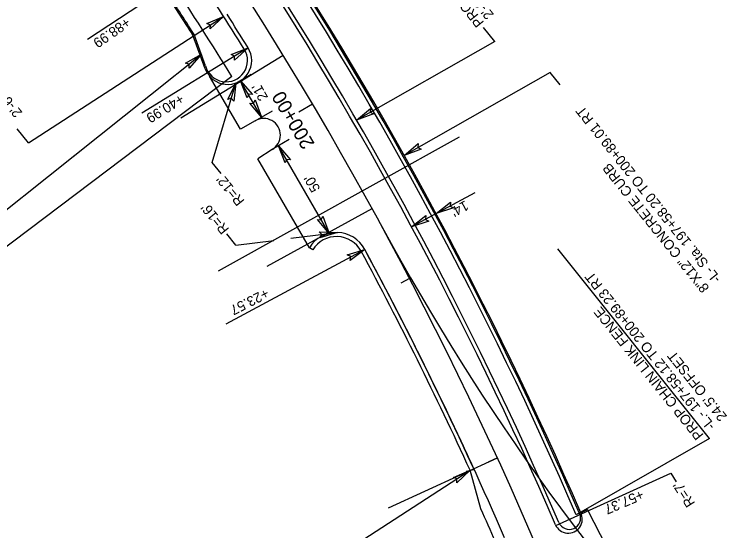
# Model space of a CAD drawing. Extents: x 472216 to 481979, y 489069 to 507339.
# Drawn here: x 474108.5 to 474466.8, y 505231.5 to 505490.1 of the extents above; entities that cross this region are included whole.
import ezdxf

# ---------------------------------------------------------------- set-up
doc = ezdxf.new("R2010")
doc.units = 0
for name, color, linetype in [('Exist Structure Minor Pipes HDPE 12 Inch Text', 7, 'Continuous'), ('Prop Drainage Structure Outlet Berm Ditch 850 10 CELL', 7, 'Continuous'), ('Prop Drainage Structure Pipe CSP 15in', 7, 'Continuous'), ('Prop Drainage Structure Pipe RCP 24in Class III', 7, 'Continuous'), ('Prop Drainage Structure Pipe RCP 24in Class III Label', 7, 'Continuous'), ('Prop Erosion Embankment Toe Protection CELL', 7, 'Continuous'), ('Prop Erosion Rip Rap Single Stone CELL', 7, 'Continuous'), ('Prop Grid Mask', 7, 'Continuous'), ('Prop NEU Channel Block Detail CELL', 7, 'Continuous'), ('Sheet Block Revision CELL', 7, 'Continuous'), ('Sheet North Arrow Point CELL', 7, 'Continuous'), ('Sheet PE Seal Cell', 7, 'Continuous'), ('Sheet Plot Border Inside CELL', 7, 'Continuous'), ('Sheet Plot Border Outside CELL', 7, 'Continuous'), ('Sheet Profile Grid Major CELL', 7, 'Continuous'), ('Sheet Profile Grid Minor CELL', 7, 'Continuous')]:
    doc.layers.add(name, color=color, linetype=linetype)

msp = doc.modelspace()

# ---------------------------------------------------------------- linework, layer by layer
at = {"layer": 'Exist Structure Minor Pipes HDPE 12 Inch Text'}
for p, q in [((474334.85, 505261.28), (474338.73, 505262.23)), ((474342.23, 505242.4), (474336.79, 505261.75))]:
    msp.add_line(p, q, dxfattribs=at)
msp.add_arc((472613.66, 504473.19), 1892, 23.44752, 23.9889, dxfattribs=at)
at = {"layer": 'Prop Drainage Structure Outlet Berm Ditch 850 10 CELL'}
for points in [[(474204.96, 505485.45), (474213.35, 505489.06), (474206.64, 505482.79), (474206.73, 505484.75)], [(474217.11, 505469.93), (474225.59, 505473.33), (474218.72, 505467.23), (474218.86, 505469.19)], [(474194.2, 505465.68), (474202.19, 505470.09), (474196.12, 505463.19), (474196.02, 505465.16)], [(474215.37, 505447.52), (474219.42, 505455.7), (474218.37, 505446.57), (474217.17, 505448.13)], [(474225.13, 505448.34), (474221.78, 505456.84), (474227.85, 505449.93), (474225.88, 505450.08)], [(474229.15, 505447.24), (474232.34, 505438.68), (474226.4, 505445.7), (474228.37, 505445.51)], [(474288.47, 505440.23), (474279.88, 505437.13), (474286.96, 505443), (474286.75, 505441.04)], [(474244.09, 505415.71), (474240.75, 505424.21), (474246.81, 505417.31), (474244.85, 505417.46)], [(474312.33, 505422.58), (474303.74, 505419.48), (474310.81, 505425.35), (474310.6, 505423.39)], [(474328.45, 505393.2), (474319.78, 505390.3), (474327, 505396), (474326.74, 505394.04)], [(474263.04, 505388.95), (474266.22, 505380.39), (474260.29, 505387.41), (474262.25, 505387.22)], [(474316.11, 505386.57), (474307.45, 505383.67), (474314.67, 505389.37), (474314.41, 505387.41)], [(474261.24, 505381.25), (474270.36, 505380.81), (474261.58, 505378.12), (474262.52, 505379.85)], [(474275.28, 505369.66), (474283.99, 505372.4), (474276.68, 505366.83), (474276.97, 505368.78)], [(474328.39, 505258.17), (474336.79, 505261.75), (474330.06, 505255.49), (474330.16, 505257.46)]]:
    msp.add_lwpolyline(points, close=True, dxfattribs=at)
at = {"layer": 'Prop Drainage Structure Pipe RCP 24in Class III'}
msp.add_line((474262.2, 505378.84), (474287.68, 505392.84), dxfattribs=at)
at = {"layer": 'Prop Drainage Structure Pipe RCP 24in Class III Label'}
for p, q in [((474204.12, 505462.88), (474197.97, 505479.71)), ((474221.78, 505432.54), (474206.28, 505459.19)), ((474229.16, 505436.84), (474221.78, 505432.54)), ((474237.57, 505422.37), (474230.42, 505417.68)), ((474256.27, 505373.2), (474230.42, 505417.68)), ((474392.19, 505240.48), (474395.55, 505242.21)), ((474420.14, 505194.43), (474395.55, 505242.21))]:
    msp.add_line(p, q, dxfattribs=at)
for centre, radius, start, end in [((472613.66, 504473.19), 1937, 23.33642, 33.25856), ((472613.66, 504473.19), 1923, 23.32227, 33.25852), ((472613.66, 504473.19), 1877, 32.42802, 33.25804), ((472613.66, 504473.19), 1897, 31.818, 32.41685), ((474215.39, 505467), 12, 200.0873, 31.818), ((474233.37, 505429.6), 8.37, 300.1714, 120.1714), ((474269.9, 505364.82), 16, 28.2956, 148.4153), ((472613.66, 504473.19), 1897, 23.44752, 28.29556), ((474385.96, 505237.28), 7, 203.3223, 27.2311)]:
    msp.add_arc(centre, radius, start, end, dxfattribs=at)
at = {"layer": 'Prop Erosion Embankment Toe Protection CELL'}
msp.add_arc((472613.66, 504473.19), 1892, 23.44752, 23.9889, dxfattribs=at)
at = {"layer": 'Prop Erosion Rip Rap Single Stone CELL'}
for radius, start, end in [(1934.5, 23.33249, 33.26519), (1882.5, 31.57688, 33.28167)]:
    msp.add_arc((472613.66, 504473.19), radius, start, end, dxfattribs=at)
at = {"layer": 'Prop Grid Mask'}
msp.add_line((474257.98, 505372.15), (474256.27, 505373.2), dxfattribs=at)
for centre, radius, start, end in [((472613.66, 504473.19), 1925, 23.33249, 33.25852), ((472613.66, 504473.19), 1895, 31.81641, 33.25815), ((474214.63, 505466.99), 10.67, 194.346, 31.5937), ((474269.9, 505364.82), 14, 28.2956, 148.4153), ((472613.66, 504473.19), 1895, 24.59041, 28.29556), ((474386.44, 505237.86), 5.67, 203.3325, 23.3325)]:
    msp.add_arc(centre, radius, start, end, dxfattribs=at)
at = {"layer": 'Prop NEU Channel Block Detail CELL'}
msp.add_line((474204.29, 505464.35), (474198.56, 505480.02), dxfattribs=at)
for radius, start, end in [(1936.33, 23.33249, 33.25858), (1877.67, 32.42641, 33.25802)]:
    msp.add_arc((472613.66, 504473.19), radius, start, end, dxfattribs=at)
at = {"layer": 'Sheet Block Revision CELL'}
for p, q in [((474183.22, 505502.55), (474145.08, 505477.54)), ((474115.56, 505425.75), (474213.35, 505489.06)), ((474349.1, 505476.5), (474343.52, 505483.47)), ((474225.59, 505473.33), (474172.42, 505440.63)), ((474349.1, 505476.5), (474279.88, 505437.13)), ((474096.63, 505385.98), (474202.19, 505470.09)), ((474227.18, 505459.97), (474218.61, 505454.99)), ((474376.82, 505461.05), (474303.74, 505419.48)), ((474381.89, 505454.72), (474376.82, 505461.05)), ((474217.43, 505458.94), (474065, 505344.03)), ((474207.59, 505415.98), (474219.42, 505455.7)), ((474232.34, 505438.68), (474221.78, 505456.84)), ((474229.16, 505436.84), (474237.74, 505441.82)), ((474115.56, 505425.75), (474109.98, 505432.72)), ((474246.15, 505427.35), (474237.58, 505422.37)), ((474265.73, 505381.23), (474240.75, 505424.21)), ((474212.07, 505410.38), (474207.59, 505415.98)), ((474339.07, 505400.67), (474307.45, 505383.67)), ((474219.37, 505374.55), (474214.89, 505380.15)), ((474247.01, 505377.95), (474270.36, 505380.81)), ((474219.37, 505374.55), (474238.44, 505376.89)), ((474283.99, 505372.4), (474214.48, 505334.98)), ((474456.68, 505277.74), (474380.69, 505372.69)), ((474456.68, 505277.74), (474389.96, 505239.38)), ((474195.55, 505170.41), (474336.79, 505261.75)), ((474379.74, 505234.07), (474437.24, 505260.31)), ((474437.24, 505260.31), (474440.02, 505255.94))]:
    msp.add_line(p, q, dxfattribs=at)
at = {"layer": 'Sheet North Arrow Point CELL'}
for centre, radius, start, end in [((472613.66, 504473.19), 1910, 14.25965, 38.44881), ((475360.55, 505963.23), 1215, 208.47746, 223.31339)]:
    msp.add_arc(centre, radius, start, end, dxfattribs=at)
at = {"layer": 'Sheet PE Seal Cell'}
for p, q in [((474306.48, 505357.75), (474302.05, 505355.43)), ((474350.45, 505267.95), (474345.91, 505265.87))]:
    msp.add_line(p, q, dxfattribs=at)
at = {"layer": 'Sheet Plot Border Inside CELL'}
msp.add_line((474210.72, 505361.68), (474331.41, 505428.82), dxfattribs=at)
msp.add_arc((472613.66, 504473.19), 1897, 24.58575, 28.29556, dxfattribs=at)
at = {"layer": 'Sheet Plot Border Outside CELL'}
for p, q in [((474191.96, 505438.31), (474243.15, 505469.61)), ((474235.09, 505363.95), (474287.68, 505392.84)), ((474295.89, 505242.98), (474350.45, 505267.95))]:
    msp.add_line(p, q, dxfattribs=at)
for centre, radius, start, end in [((474269.9, 505364.82), 16, 28.2956, 148.4153), ((472613.66, 504473.19), 1897, 24.58886, 28.29556)]:
    msp.add_arc(centre, radius, start, end, dxfattribs=at)
at = {"layer": 'Sheet Profile Grid Minor CELL'}
msp.add_line((474257.87, 505445.12), (474250.98, 505441.05), dxfattribs=at)

# ---------------------------------------------------------------- texts
at = {"layer": 'Prop Drainage Structure Pipe CSP 15in'}
for s, rotation, p in [('2\'-6" C&G', 128.6712, (474348.93, 505490.03)), ('PROP ', 128.6712, (474343.99, 505486.07)), ('+88.99', 214.6944, (474164.48, 505488.82)), ('2\'-6" C&G', 128.6712, (474112.79, 505440.94)), ("21'", 119.3738, (474235.72, 505448.54)), ('+40.99', 211.5923, (474191.62, 505450.46)), ('-L- Sta. 197+58.20 TO 200+89.01 RT', 128.6712, (474462.72, 505357.86)), ('8"X12" CONCRETE CURB', 128.6712, (474456.87, 505353.18)), ("R=12'", 128.6712, (474224.06, 505396.72)), ("50'", 119.3738, (474261.92, 505402.77)), ("14'", 208.2599, (474334.3, 505397.03)), ("R=16'", 128.6712, (474216.34, 505382.51)), ('-L.- 197+58.12 TO 200+89.23 RT', 128.6712, (474459.84, 505284.14)), ('+23.57', 206.949, (474234.47, 505353.08)), ('PROP CHAIN LINK FENCE', 128.6712, (474453.99, 505279.45)), ("24.5' OFFSET", 128.6712, (474465.7, 505288.82)), ("R=7'", 122.4971, (474449.66, 505245.27)), ('+57.37', 203.1604, (474422.48, 505252.2))]:
    msp.add_text(s, height=5, rotation=rotation, dxfattribs=at).set_placement(p)
at = {"layer": 'Sheet Profile Grid Major CELL'}
msp.add_text('200+00', height=7, rotation=120.5884, dxfattribs=at).set_placement((474259.13, 505425.31))

doc.saveas('drawing.dxf')
